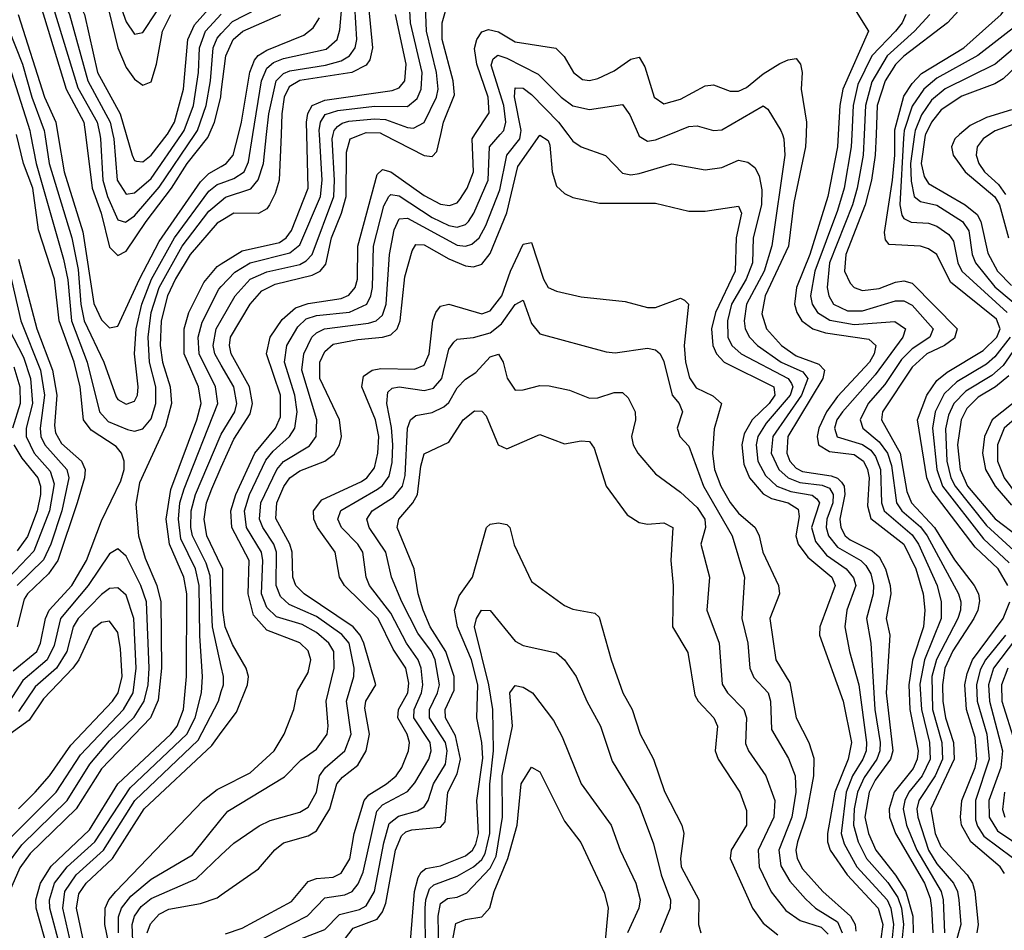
# Model space of a CAD drawing. Header units: inches. Extents: x 501365 to 657855, y 482276 to 547543.
# Tile 725 of 957: x 599513 to 601893, y 528076 to 530278. Entities that reach past the tile are written whole.
import ezdxf

# ---------------------------------------------------------------- set-up
doc = ezdxf.new("R2010")
doc.units = ezdxf.units.IN
doc.header["$MEASUREMENT"] = 0
for name, color, linetype in [('A5592', 7, 'Continuous'), ('A5593', 7, 'Continuous'), ('A6502', 7, 'Continuous'), ('A6503', 7, 'Continuous')]:
    doc.layers.add(name, color=color, linetype=linetype)

msp = doc.modelspace()

# ---------------------------------------------------------------- linework, layer by layer
at = {"layer": 'A5592', "color": 5}
for points, elevation in [([(599496.8, 528703.2), (599554, 528750), (599563.1, 528770), (599574.6, 528830), (599583.4, 528850), (599638.7, 528910), (599673.7, 528970), (599710, 529065.9), (599757.3, 529162.7), (599765.1, 529190), (599764.7, 529210), (599758.6, 529230), (599745.8, 529245.8), (599685.1, 529285.1), (599666.9, 529310), (599658.8, 529390), (599644, 529450), (599608.1, 529550), (599596.9, 529650), (599558.1, 529770), (599544, 529870), (599521.8, 529930), (599505.1, 530000)], 3120), ([(599538.9, 530000), (599552.2, 529930), (599618.4, 529698.4), (599628.6, 529648.5), (599637.5, 529550), (599675.6, 529450), (599705.2, 529330), (599726.3, 529306.3), (599773.4, 529286.6), (599790, 529283.3), (599810, 529288.8), (599830, 529312.7), (599841.9, 529350), (599841.4, 529390), (599826.7, 529450), (599823, 529510), (599830.7, 529570), (599849.7, 529630), (599905.4, 529730), (599970, 529814.7), (600000, 529840.1)], 3140), ([(599573.2, 530000), (599583.4, 529930), (599638.6, 529750), (599653.5, 529673.5), (599660.5, 529590), (599668.7, 529550), (599715.8, 529450), (599746.1, 529366.1), (599750, 529359.2), (599770, 529348.3), (599790, 529355.5), (599797.3, 529370), (599799.2, 529390), (599790, 529470), (599794.1, 529530), (599808, 529590), (599830.8, 529650), (599886.7, 529750), (599970, 529863.1), (599990, 529879), (600000, 529882.7)], 3160), ([(599604.6, 530000), (599619.7, 529910), (599665.1, 529765.1), (599691.7, 529591.7), (599710, 529551.9), (599730, 529532.5), (599750, 529536.8), (599801.8, 529650), (599850, 529741.1), (599950, 529885.8), (599970, 529905.6), (600000, 529923.1)], 3180), ([(599671.3, 530000), (599688, 529870), (599709.8, 529810), (599730, 529727.4), (599750, 529707.9), (599770, 529718.3), (599817.9, 529790), (599879.2, 529870), (599917.3, 529930), (599967.5, 529992.5), (599970.7, 530000)], 3220), ([(599706.1, 530000), (599708.2, 529990), (599713.6, 529890), (599725.1, 529850), (599750, 529794), (599768.2, 529788.2), (599790, 529803.8), (599850, 529872.9), (599935.9, 530000)], 3240), ([(599737.8, 530000), (599740, 529990), (599748.4, 529890), (599770, 529856.2), (599790, 529859.3), (599830, 529894), (599903.5, 530000)], 3260), ([(599770, 530000), (599784.1, 529950), (599790, 529937), (599795.3, 529935.3), (599810, 529933.8), (599830, 529950.4), (599869, 530000)], 3280), ([(600000, 529791.8), (599990, 529785.6), (599924.7, 529710), (599889, 529651), (599870, 529609.7), (599854.5, 529550), (599851.8, 529490), (599857.4, 529450), (599876.3, 529390), (599879.9, 529350), (599864.7, 529295.3), (599802.4, 529157.6), (599793.2, 529106.8), (599799.7, 529030), (599816.2, 528976.2), (599844.2, 528910), (599853.6, 528870), (599855, 528710), (599847.2, 528632.8), (599828.9, 528590), (599710, 528466.6), (599649, 528370), (599538.1, 528261.9), (599512.8, 528227.2), (599487.6, 528170)], 3120), ([(599469.7, 529750), (599515.1, 529550), (599563.1, 529430), (599572.9, 529370), (599561.8, 529290), (599563.8, 529270), (599573.1, 529250), (599626.2, 529190), (599631.2, 529170), (599614.3, 529090), (599588.1, 529010), (599570, 528971.8), (599506.8, 528910)], 3060), ([(599510, 529698.4), (599554.1, 529530), (599591.9, 529430), (599602, 529370), (599596.4, 529296.4), (599599.2, 529279.2), (599613.4, 529253.4), (599661.7, 529210), (599671.2, 529190), (599669.5, 529170), (599651.7, 529110), (599605, 528970), (599582.3, 528937.7), (599531.8, 528890), (599523.3, 528876.7), (599506.2, 528810)], 3080), ([(599580.7, 528030), (599552.6, 528130), (599551.6, 528150), (599562.8, 528190), (599588.8, 528231.2), (599680.9, 528319.1), (599750.1, 528430), (599878.1, 528550), (599893.4, 528570), (599908.3, 528610), (599915.5, 528690), (599916.5, 528890), (599909.4, 528930), (599874.5, 529010), (599866.3, 529070), (599878.2, 529141.8), (599940.8, 529310), (599951.6, 529350), (599944.7, 529390), (599909.8, 529470.2), (599909.8, 529530), (599921.7, 529570), (599957.3, 529642.7), (599990, 529680.8), (600000, 529687.1)], 3080), ([(599612.3, 528030), (599585, 528130), (599584.5, 528150), (599596.6, 528190), (599627.3, 528230), (599693.9, 528290), (599779.3, 528420.7), (599916.9, 528550), (599936.9, 528590), (599951.8, 528650), (599954.8, 528690), (599947.9, 528787.9), (599946.6, 528910), (599937.3, 528950), (599902.4, 529022.4), (599896.5, 529070), (599899.9, 529110), (599910, 529143.7), (599991.2, 529350), (599986.2, 529390), (599946.4, 529470), (599943.7, 529510), (599953.3, 529546.7), (599993.9, 529626.1), (600000, 529632.5)], 3060), ([(600000, 529442.7), (599984.2, 529470), (599980.1, 529490), (599987.7, 529530), (600000, 529551.6)], 3040), ([(599486.2, 529530), (599521.7, 529461.7), (599538.6, 529410), (599543.6, 529350), (599528.2, 529290), (599527.8, 529270), (599547.5, 529230), (599586, 529186), (599595.7, 529155.7), (599584.4, 529090), (599547, 528993), (599470, 528912.6)], 3040), ([(599498.6, 529438.6), (599512.7, 529390), (599514, 529350), (599495.4, 529290)], 3020), ([(600000, 528714.2), (599978.3, 528810), (599973.4, 528933.4), (599963.7, 528963.7), (599930, 529029.9), (599926.2, 529050), (599927.3, 529090), (599937.6, 529130), (599996.8, 529270), (600000, 529275.4)], 3040), ([(599498.2, 529250), (599517.7, 529217.7), (599556.1, 529170), (599563, 529150), (599563.1, 529130), (599554.4, 529090), (599531.6, 529028.4), (599506.8, 528993.2)], 3020), ([(600000, 528957), (599965.2, 529030), (599958.4, 529070), (599964.2, 529110), (599976.7, 529143.3), (600000, 529195.9)], 3020), ([(599478, 528230), (599517.3, 528282.7), (599626.9, 528390), (599681.9, 528478.1), (599730, 528534.3), (599788.9, 528591.1), (599813.2, 528630), (599822.9, 528670), (599825.5, 528710), (599818.8, 528870), (599805.5, 528910), (599770, 528981.1), (599750, 528998.5), (599730, 528986.7), (599677.8, 528910), (599611.2, 528830), (599595.5, 528764.5), (599578.7, 528730), (599520.2, 528679.8), (599487.9, 528630)], 3140), ([(599485.2, 528294.8), (599600.7, 528410), (599659.5, 528500.5), (599763.6, 528610), (599786.8, 528650), (599794.5, 528710), (599788.7, 528830), (599770, 528886.8), (599750, 528904.3), (599730, 528902.4), (599710, 528888.3), (599653.5, 528830), (599642.2, 528810), (599626.1, 528750), (599601.5, 528710), (599550, 528664.5), (599510, 528605.1)], 3160), ([(599510, 528369.8), (599550.2, 528410), (599584.7, 528450), (599636.3, 528523.7), (599736.5, 528630), (599750.2, 528650), (599759.9, 528690), (599756.6, 528756.6), (599750, 528796.5), (599730, 528823.6), (599710, 528820.5), (599690, 528805.1), (599655.6, 528730), (599641.2, 528710), (599570, 528635.7), (599535.6, 528584.4), (599488.5, 528550)], 3180), ([(599653.4, 527970), (599617, 528130), (599621.8, 528170), (599648.9, 528210), (599714.9, 528270), (599790.6, 528390), (599944.4, 528535.6), (599992.8, 528630), (600000, 528653.3)], 3040), ([(599683.4, 527970), (599649.5, 528130), (599655.7, 528164.3), (599673.6, 528190), (599737, 528250), (599813.7, 528370), (599977.2, 528522.8), (600000, 528554)], 3020), ([(599743.6, 527970), (599718.4, 528090), (599719.1, 528130), (599728.1, 528150), (599744.9, 528170), (599955.9, 528390), (599990, 528416.5), (600000, 528421.6)], 2980), ([(599751.8, 528070), (599751.4, 528108.6), (599758.5, 528130), (599781.1, 528158.9), (599830, 528199.7), (599930, 528258.7), (600000, 528345)], 2960), ([(599785.8, 528050), (599784.1, 528090), (599789.7, 528110.3), (599806.4, 528133.6), (599830, 528153.4), (599939.1, 528200.9), (600000, 528258.3)], 2940), ([(599821.1, 528070), (599828.5, 528091.5), (599850, 528115.4), (599873, 528127), (599950, 528140.9), (599990, 528154.9), (600000, 528161.9)], 2920)]:
    msp.add_lwpolyline(points, dxfattribs=dict(at, elevation=elevation))
at = {"layer": 'A5593', "color": 5}
for points, elevation in [([(599437.4, 531410), (599423.6, 531390), (599422.8, 531370), (599437.3, 531350), (599531.4, 531270), (599537.3, 531250), (599511.2, 531190), (599515.4, 531130), (599509.6, 531070), (599530, 530991.8), (599537.9, 530930), (599595.1, 530830), (599610.9, 530790), (599613.7, 530690), (599592.6, 530610), (599615.5, 530510), (599607.1, 530430), (599609.2, 530410), (599669.1, 530290), (599700.8, 530150), (599755.8, 530050), (599770, 530000)], 3280), ([(599454.6, 530934.6), (599520.8, 530850), (599554.3, 530790), (599562.6, 530750), (599557.2, 530690), (599528.7, 530630), (599526.5, 530610), (599555, 530510), (599548.6, 530430), (599550.8, 530410), (599592.8, 530310), (599653.3, 530113.3), (599699.7, 530030), (599706.1, 530000)], 3240), ([(599500.9, 530930), (599575.7, 530810), (599587.7, 530770), (599586.7, 530690), (599563.2, 530630), (599560.4, 530610), (599585.4, 530510), (599578.2, 530430), (599580.3, 530410), (599633.3, 530290), (599676.9, 530130), (599731.1, 530030), (599737.8, 530000)], 3260), ([(599489.7, 530610.3), (599514.1, 530550), (599524.2, 530510), (599517, 530410), (599563.5, 530310), (599625, 530110), (599667.4, 530030), (599671.3, 530000)], 3220), ([(599721.1, 530330), (599749.9, 530209.9), (599770, 530162), (599790, 530134.2), (599810, 530119.6), (599830, 530127.5), (599843.6, 530170), (599857.6, 530250), (599877.9, 530290)], 3320), ([(599742.2, 530350), (599770, 530272.9), (599790, 530242.4), (599810, 530246.9), (599843.3, 530296.6)], 3340), ([(599869, 530000), (599870, 530001.3), (599886.7, 530030), (599908.3, 530110), (599919.2, 530230), (599934.9, 530265.1), (599982.2, 530317.8), (600000, 530327.9)], 3280), ([(599470, 530294.6), (599519.4, 530170), (599541.8, 530090), (599571.7, 530010), (599573.2, 530000)], 3160), ([(599508.5, 530290), (599572.7, 530090), (599599.6, 530030), (599604.6, 530000)], 3180), ([(599903.5, 530000), (599910.4, 530010), (599932.4, 530070), (599945, 530150), (599947.5, 530210), (599962.1, 530250), (600000, 530291.2)], 3260), ([(599935.9, 530000), (599942.6, 530010), (599963, 530070), (599974.2, 530130), (599980.5, 530210), (599990, 530233.3), (600000, 530244.1)], 3240), ([(599486.8, 530166.8), (599537.1, 530010), (599538.9, 530000)], 3140), ([(599970.7, 530000), (599983.6, 530030), (599998.4, 530090), (600000, 530102.8)], 3220)]:
    msp.add_lwpolyline(points, dxfattribs=dict(at, elevation=elevation))
at = {"layer": 'A6502', "color": 5}
for points, elevation in [([(600000, 528345), (600015.7, 528364.3), (600152.7, 528447.3), (600192.6, 528487.4), (600230, 528514), (600255.8, 528550), (600258.4, 528570), (600253.2, 528630), (600273, 528710), (600271.7, 528750), (600260.2, 528770), (600230, 528795.9), (600195.1, 528815.1), (600133.7, 528833.7), (600110, 528856.7), (600097.5, 528890), (600100.6, 528970), (600097.4, 528990), (600060.6, 529050), (600055.7, 529090), (600068.1, 529130), (600107.5, 529212.5), (600125.1, 529234.9), (600164.7, 529270), (600177.7, 529290), (600183.1, 529330), (600177.4, 529370), (600153, 529450), (600158.2, 529490), (600184.8, 529535.2), (600205.5, 529554.5), (600230, 529562.8), (600310, 529570.4), (600351.6, 529590), (600361.8, 529610), (600365.5, 529630), (600367.8, 529730), (600392.7, 529827.3), (600404.8, 529850), (600410, 529854.7), (600430, 529851.9), (600510, 529799.8), (600550, 529780.1), (600570, 529776), (600590, 529782.4), (600597.4, 529790), (600610.3, 529809.7), (600644.7, 529890), (600648.5, 529970), (600674.3, 530000)], 2960), ([(600000, 529551.6), (600033.1, 529610), (600069.7, 529650), (600110, 529668.1), (600190, 529686.2), (600205.3, 529694.7), (600219.3, 529710), (600271.6, 529850), (600273.7, 529890), (600268.1, 529990), (600270.5, 530000)], 3040), ([(600000, 529687.1), (600050, 529718.5), (600140.8, 529739.2), (600156.8, 529750), (600170, 529768.1), (600210.3, 529870), (600206.7, 530000)], 3080), ([(600144.3, 530000), (600139.5, 529890), (600130, 529857.3), (600116.2, 529830), (600110, 529820.3), (600090, 529808.8), (600030, 529810.3), (600000, 529791.8)], 3120), ([(600000, 529882.7), (600030, 529893.9), (600055.1, 529910), (600065.6, 529934.4), (600076.1, 530000)], 3160), ([(600000, 528258.3), (600030, 528286.6), (600091.4, 528328.6), (600118.1, 528341.9), (600190, 528361.7), (600210, 528374), (600229.9, 528410), (600237.1, 528450), (600251, 528469), (600298.4, 528510), (600313.5, 528550), (600302.4, 528630), (600320.2, 528690), (600321.1, 528710), (600308.9, 528770), (600291.5, 528791.5), (600230, 528834.9), (600164.1, 528864.1), (600143.2, 528883.2), (600132.5, 528910), (600133.6, 528990), (600127.2, 529010), (600100, 529050), (600091.9, 529070), (600095.8, 529110), (600134, 529190), (600150.1, 529209.9), (600212.8, 529247.2), (600228.9, 529270), (600230.5, 529310), (600194.9, 529430), (600199.4, 529470), (600219, 529510), (600230, 529521), (600249.8, 529530.2), (600356.1, 529543.9), (600374.5, 529550), (600390, 529563.7), (600398.7, 529590), (600406.7, 529710), (600418.2, 529770), (600430, 529796.3), (600450, 529798), (600570, 529732.5), (600590, 529730.3), (600605.3, 529734.7), (600623.2, 529750), (600639.6, 529780.3), (600673.6, 529866.4), (600690.1, 529949.9), (600721.3, 529990), (600722.9, 530000)], 2940), ([(600000, 528421.6), (600070, 528457.2), (600127.9, 528510), (600152.3, 528550), (600174.9, 528610), (600184.5, 528655.5), (600210, 528699.7), (600216.6, 528730), (600210, 528752.2), (600190, 528771), (600110, 528802.2), (600077.9, 528837.9), (600065, 528890), (600067.1, 528970), (600025.6, 529050), (600022.8, 529090), (600035, 529130), (600080.9, 529230), (600130.6, 529290), (600142.7, 529317.3), (600142.7, 529370), (600108.9, 529470), (600118.1, 529510), (600147.4, 529552.6), (600179, 529581), (600210, 529591.6), (600290, 529603.6), (600308.4, 529611.6), (600323.4, 529630), (600329.4, 529650.6), (600330.3, 529730), (600376.7, 529903.3), (600390, 529915.6), (600410, 529909.5), (600490, 529852.4), (600530, 529831.8), (600551.7, 529828.3), (600570, 529835.2), (600576.9, 529843.1), (600594.4, 529870), (600609.7, 529910), (600606.4, 529990), (600612.9, 530000)], 2980), ([(600000, 529195.9), (600030, 529263.5), (600070, 529325.1), (600075.6, 529350), (600068.1, 529390), (600023.8, 529470), (600019.6, 529490), (600022.1, 529510), (600070, 529590.1), (600098.2, 529621.8), (600130, 529638.3), (600219.9, 529660.1), (600239.1, 529670), (600253, 529687), (600266, 529750), (600290.8, 529810), (600301.5, 529850), (600302.8, 529957.2), (600311.4, 529990), (600337.9, 530000)], 3020), ([(600000, 529632.5), (600033, 529667), (600070.1, 529689.9), (600166, 529714), (600190, 529733.1), (600239.6, 529850), (600243.5, 529890), (600237, 530000)], 3060), ([(600000, 529840.1), (600010, 529848.6), (600071.1, 529868.9), (600089.4, 529890.6), (600101.8, 529930), (600109.2, 530000)], 3140), ([(600000, 529923.1), (600012, 529930), (600028.7, 529950), (600041.4, 530000)], 3180), ([(600000, 528161.9), (600090, 528224.9), (600129.3, 528270.7), (600150, 528287.9), (600210, 528304.5), (600230, 528316.4), (600262.5, 528370), (600279.2, 528430), (600293.3, 528446.7), (600330, 528475.2), (600350.2, 528510), (600358.1, 528550), (600346.9, 528613.1), (600349.6, 528630.4), (600373.3, 528670), (600344.4, 528770), (600335.5, 528790), (600318.4, 528810), (600200.1, 528890), (600179.9, 528910), (600172.6, 528930), (600171, 528990), (600165.5, 529010), (600132, 529072), (600134.2, 529110), (600150.8, 529149.2), (600165.7, 529170), (600190, 529186.9), (600250.4, 529210), (600272.7, 529227.3), (600285.6, 529250), (600290.2, 529270), (600285.3, 529310), (600238.2, 529410), (600238, 529450), (600250, 529475.7), (600270, 529493), (600330, 529504.6), (600390, 529510), (600410, 529516.2), (600425.1, 529530), (600432.5, 529550), (600443.9, 529656.1), (600461.4, 529718.6), (600470, 529733.8), (600490, 529733), (600550, 529699.3), (600590, 529683), (600610, 529680.1), (600630, 529686.7), (600650, 529712.1), (600690, 529811), (600717.2, 529922.8), (600770, 529998.8), (600790, 529985.7), (600794, 529974), (600799.9, 529910), (600810, 529875.5), (600830, 529857.2), (600850, 529848.2), (600913.9, 529833.9), (601050, 529833.8), (601130, 529814.6), (601170, 529815.1), (601250, 529827.1), (601257.3, 529810), (601244.5, 529750), (601242.6, 529670), (601194.4, 529570), (601185.4, 529530), (601188.3, 529490), (601197.1, 529470), (601215.4, 529450), (601335.4, 529390), (601338.3, 529370), (601324.2, 529350), (601283.3, 529310), (601263.8, 529276.1), (601258.4, 529250), (601263, 529203), (601277.1, 529170), (601310, 529131.2), (601330, 529119.8), (601370, 529109.8), (601394.7, 529094.7), (601396.7, 529076.7), (601389.1, 529030), (601394.5, 529010), (601418.2, 528978.2), (601475.6, 528930), (601484.2, 528910), (601446.9, 528810), (601446.5, 528790), (601503.5, 528630), (601523.1, 528530), (601515.4, 528490), (601482.8, 528410), (601465.2, 528310), (601465.4, 528290), (601472, 528270), (601512.8, 528210), (601587.7, 528130), (601599.3, 528090), (601593.5, 528050)], 2920), ([(600391.4, 530000), (600490, 529949.2), (600510, 529947), (600521.1, 529958.9), (600530.4, 530000)], 3020), ([(600837.8, 530000), (600850, 529983.9), (600870, 529970.7), (600929.1, 529949.1), (600970, 529906.5), (600990, 529902.4), (601010, 529905.8), (601089, 529929), (601170, 529914.6), (601210, 529920.1), (601250, 529938.4), (601273.1, 529933.1), (601290, 529920.7), (601300, 529900.1), (601306.4, 529866.4), (601306.1, 529830), (601285.7, 529750), (601284.2, 529690), (601269.2, 529650), (601233.3, 529590), (601223.9, 529550), (601224.7, 529510), (601234.4, 529490), (601256.6, 529470), (601370.6, 529410.6), (601378.5, 529398.5), (601381.3, 529390), (601375.6, 529370), (601317.5, 529302.5), (601297.4, 529270), (601292.8, 529250), (601297.3, 529210), (601315.7, 529175.7), (601342.8, 529150), (601376.7, 529136.7), (601428.1, 529128.1), (601439.6, 529119.6), (601446.5, 529110), (601426.9, 529050), (601436.5, 529016.5), (601463.4, 528983.4), (601510.4, 528950), (601528.7, 528928.7), (601533.7, 528910), (601512.1, 528850), (601507.7, 528810), (601518.8, 528750), (601540.9, 528670), (601560, 528530), (601558.7, 528510), (601550.9, 528490), (601526.2, 528450), (601510.3, 528410), (601498.5, 528310), (601505.5, 528285.5), (601536.6, 528230), (601609.7, 528149.7), (601618.2, 528130), (601625.2, 528090), (601620.9, 528050)], 2940), ([(601008.4, 530000), (601010, 529996.3), (601030, 529984.4), (601050, 529986.9), (601082.5, 530000)], 2960), ([(601356.6, 530000), (601360.3, 529990), (601362.5, 529950), (601330.6, 529730.6), (601312.1, 529670), (601269.3, 529590), (601263.8, 529550), (601266.4, 529530), (601276.5, 529510), (601296.6, 529490), (601353.5, 529450), (601406.1, 529426.1), (601418.3, 529410), (601402.3, 529370), (601333.7, 529270), (601329.3, 529230), (601347.7, 529190), (601370, 529170), (601398.9, 529158.9), (601452.2, 529152.2), (601470, 529144.8), (601479.2, 529130), (601478.2, 529110), (601463.6, 529070), (601462.1, 529050), (601468, 529030), (601490, 529002.4), (601546.2, 528970), (601558.3, 528958.3), (601570, 528938.1), (601576.8, 528910), (601576, 528890), (601559.6, 528830), (601570.5, 528770), (601580.3, 528610), (601592.9, 528530), (601592.1, 528510), (601584.8, 528490), (601554.3, 528445.7), (601537.9, 528410), (601529.8, 528370), (601528.5, 528330), (601540, 528290), (601559.6, 528250), (601611.4, 528191.4), (601635.2, 528155.2), (601644.1, 528130), (601649.2, 528090), (601645.5, 528050)], 2960), ([(601413.8, 530000), (601412.5, 529970), (601384.2, 529835.8), (601371.2, 529730), (601314.9, 529610), (601306.7, 529566.7), (601318.3, 529530), (601354, 529490), (601390, 529465.2), (601444.8, 529444.8), (601458.2, 529430), (601453.8, 529410), (601369.9, 529270), (601366.9, 529230), (601374.8, 529210), (601390, 529193.6), (601405.1, 529185.2), (601474.6, 529174.6), (601489.5, 529169.5), (601499.6, 529159.6), (601505.8, 529150), (601507.7, 529130), (601495.2, 529070), (601497.3, 529050), (601508.5, 529030), (601520.5, 529020.5), (601573.2, 528993.2), (601590, 528979.3), (601605.8, 528950), (601616.8, 528910), (601618.3, 528890), (601607.7, 528830), (601615.8, 528790), (601607.7, 528650), (601623.4, 528510), (601618.1, 528490), (601581, 528439), (601565.8, 528410), (601555.5, 528350), (601564.6, 528310), (601582.2, 528270), (601630, 528209.6), (601655.1, 528170), (601671.4, 528110), (601672.5, 528070)], 2980), ([(601491.3, 530000), (601489.5, 529970), (601466.3, 529850), (601422.5, 529710), (601390.6, 529630), (601386, 529590), (601391, 529570), (601403.4, 529550), (601430.3, 529530.3), (601460.9, 529520.9), (601565, 529505), (601582, 529490), (601578.2, 529470), (601567.3, 529450), (601490, 529366.8), (601463.1, 529330), (601444.7, 529290), (601440.6, 529270), (601443.5, 529250), (601470, 529234.1), (601530, 529226.3), (601552.2, 529210), (601562.3, 529190), (601565.8, 529170), (601562.2, 529102.2), (601570, 529071.9), (601649.8, 529009.8), (601679.3, 528950), (601697.1, 528890), (601700.4, 528850), (601697.6, 528810), (601670.7, 528729.3), (601662, 528670), (601664.9, 528610), (601684.3, 528510), (601682.5, 528490), (601672.7, 528467.3), (601626.5, 528410), (601614.5, 528370), (601615.6, 528350), (601629.5, 528310), (601699.6, 528190), (601713.5, 528153.5), (601717.1, 528130), (601719.9, 528070)], 3020), ([(601524.3, 530000), (601522.7, 529970), (601505.6, 529870), (601490, 529816.3), (601434.7, 529670), (601424.6, 529610), (601428.5, 529590), (601441.5, 529570), (601471.5, 529551.5), (601530, 529540.9), (601628, 529548), (601653.8, 529530), (601647.2, 529510), (601580.6, 529419.4), (601501.5, 529330), (601488.1, 529310), (601482.3, 529290), (601488.9, 529268.9), (601550, 529250.7), (601570, 529236.6), (601581.6, 529221.6), (601593.5, 529190), (601595.8, 529110), (601602.3, 529090), (601670, 529032), (601685.6, 529010), (601730.2, 528910), (601740.5, 528870), (601740.6, 528830), (601699.6, 528730), (601689, 528671), (601692.5, 528610), (601712.1, 528530), (601713.9, 528490), (601694.7, 528450), (601662.3, 528410), (601652.1, 528390), (601648.3, 528370), (601656.3, 528330), (601681.5, 528270), (601740.6, 528170), (601744.9, 528150), (601748.1, 528070)], 3040), ([(601554.1, 530000), (601551.7, 529950), (601537.4, 529870), (601526.3, 529830), (601470.2, 529690), (601464.3, 529630), (601468.3, 529610), (601480.2, 529590), (601514.1, 529574.1), (601550, 529573.9), (601630, 529598.2), (601650, 529598.4), (601670, 529587.3), (601720.9, 529530), (601712.6, 529510), (601670, 529482), (601644, 529456), (601604, 529396), (601563.9, 529350), (601544.7, 529310), (601551, 529290), (601590, 529257.3), (601610.8, 529230), (601619.8, 529199.8), (601632.2, 529110), (601645.1, 529090), (601690, 529051.5), (601706.5, 529030), (601782, 528890), (601788, 528870), (601787.3, 528850), (601780.4, 528830), (601728.8, 528731.2), (601717.8, 528690), (601719.6, 528610), (601741.7, 528530), (601743.5, 528490), (601725.8, 528450), (601686.1, 528390), (601681.6, 528370), (601683.7, 528350), (601709.5, 528270), (601730, 528236.8), (601770.3, 528190), (601779.8, 528170), (601782.6, 528150), (601787.8, 528090), (601762.4, 527997.6)], 3060), ([(601582.9, 530000), (601581, 529950), (601571.7, 529890), (601556.4, 529830), (601509.7, 529710), (601506.8, 529670), (601520.5, 529640.5), (601530, 529630), (601550, 529622.6), (601590, 529627.6), (601630, 529643.4), (601650, 529646.1), (601670, 529641.1), (601778.8, 529530), (601772.5, 529507.5), (601748, 529490), (601705.3, 529470), (601670, 529437.5), (601598.4, 529330), (601595.8, 529310), (601640.8, 529230), (601657, 529137), (601668.6, 529110), (601724.4, 529050), (601772.1, 528972), (601820, 528910), (601830.7, 528890), (601832.9, 528872.9), (601829, 528850), (601819.4, 528830), (601768.2, 528751.8), (601749.3, 528710), (601743.6, 528670), (601744.3, 528630), (601751, 528590), (601770, 528530), (601771.8, 528490), (601715, 528370), (601725.5, 528310), (601739.1, 528279.1), (601802.9, 528210), (601815.9, 528190), (601821.8, 528170), (601829.6, 528090), (601826.1, 528070)], 3080), ([(601901.8, 528910), (601878.1, 528950), (601822.3, 529002.3), (601718.3, 529138.3), (601705.9, 529170), (601683.2, 529310), (601705.7, 529370), (601730, 529405.3), (601754.6, 529425.4), (601842.2, 529477.8), (601875, 529510), (601882.8, 529530), (601874.1, 529554), (601763, 529643), (601729.7, 529709.7), (601710, 529723.5), (601690, 529730.1), (601614.6, 529734.6), (601605.3, 529745.3), (601603.6, 529763.6), (601622.4, 529890), (601628.3, 529950), (601628.3, 530000)], 3120), ([(601649.7, 530000), (601648.9, 529991.1), (601640.4, 529830), (601645.1, 529805.1), (601650, 529797.2), (601668.1, 529788.1), (601710, 529786.1), (601730, 529778.4), (601758.5, 529758.5), (601770, 529742.5), (601780.6, 529690), (601790, 529670), (601899.5, 529570)], 3140), ([(601675.7, 530000), (601666.3, 529930), (601667.4, 529887.4), (601674.7, 529850), (601690, 529837.8), (601730, 529829.4), (601791.7, 529790), (601807, 529767), (601815.5, 529710), (601823.4, 529690), (601870, 529631.7), (601943.9, 529570)], 3160), ([(601702.2, 530000), (601701.5, 529998.5), (601691.9, 529930), (601698.9, 529898.9), (601710, 529881.9), (601798.1, 529830), (601827.1, 529807.1), (601836, 529790), (601853, 529713), (601876.4, 529670), (601910, 529634.7)], 3180), ([(601784.9, 530000), (601773.3, 529990), (601765.5, 529970), (601769.5, 529950), (601798.6, 529910), (601870, 529849.6), (601880.9, 529830), (601902.8, 529750)], 3220), ([(601856.9, 530000), (601841.5, 529990), (601827.7, 529970), (601825, 529950), (601831.2, 529930), (601845.2, 529910), (601878.9, 529878.9), (601895.4, 529855.4)], 3240), ([(600010, 528067.4), (600050, 528081.7), (600170, 528145.8), (600210, 528193.9), (600230, 528201.2), (600270, 528204.8), (600290, 528214.2), (600310.9, 528249.1), (600321.3, 528310), (600345, 528390), (600356.7, 528403.3), (600399.6, 528430), (600422.6, 528450), (600436.4, 528470), (600452.3, 528510), (600455.1, 528530), (600449.5, 528550), (600426.7, 528590), (600428.6, 528610), (600450.8, 528650), (600453.4, 528673.4), (600445.7, 528710), (600415.5, 528755.5), (600379.4, 528830), (600297.5, 528910), (600285.8, 528930), (600275.6, 528990), (600232.6, 529050), (600223.5, 529070), (600222.8, 529090), (600243.1, 529116.9), (600338.7, 529161.3), (600351.8, 529170), (600370, 529194.2), (600378.6, 529230), (600380.4, 529270), (600372.7, 529310), (600339.3, 529390), (600344.1, 529415.9), (600364.7, 529430), (600385.5, 529434.5), (600467.1, 529432.9), (600490, 529442.6), (600502.2, 529470), (600511.7, 529550), (600518.4, 529570), (600530, 529585.1), (600550, 529590.1), (600630, 529566.7), (600650, 529573.6), (600677.9, 529610), (600698.7, 529670), (600730, 529735.1), (600750, 529739.2), (600778.5, 529650), (600790, 529630.1), (600810, 529621.2), (600870, 529607.4), (600976.1, 529596.1), (601030, 529582.1), (601050, 529581.9), (601110, 529604.5), (601119.8, 529599.8), (601129.7, 529589.7), (601119.3, 529490), (601122.3, 529450), (601132, 529412), (601148, 529388), (601188, 529368), (601208.9, 529350), (601191.6, 529288.4), (601187.4, 529230), (601192.1, 529190), (601207.3, 529150), (601230.4, 529110.4), (601250, 529084.6), (601290.8, 529050), (601300.2, 529030), (601308.9, 528990), (601347.3, 528910), (601349.2, 528890), (601326.3, 528830), (601340.2, 528730), (601374.6, 528674.6), (601390, 528590.1), (601420.1, 528530), (601432.4, 528492.4), (601431.6, 528450), (601413.4, 528350), (601393.1, 528290), (601389.2, 528270), (601392, 528250), (601405.1, 528225.1), (601454.5, 528170), (601520.9, 528110), (601532.5, 528090), (601533.7, 528073.7)], 2880), ([(600070, 528040.3), (600208.5, 528111.5), (600250, 528154.5), (600298.3, 528161.7), (600316.1, 528170), (600331.1, 528188.9), (600343.1, 528216.9), (600375.7, 528364.3), (600390, 528379.3), (600450, 528411.7), (600467.5, 528432.5), (600501.7, 528490), (600507.4, 528510), (600504.5, 528530), (600465.4, 528590), (600466, 528610), (600484.2, 528650), (600486.9, 528670), (600483.3, 528710), (600476.1, 528730), (600447.6, 528770), (600410, 528842.9), (600358.5, 528910), (600350.2, 528930), (600342.1, 528990), (600329.9, 529010), (600290.3, 529050), (600281.4, 529070), (600288.9, 529091.1), (600377.7, 529142.3), (600390, 529151.6), (600405.5, 529174.5), (600413.1, 529206.9), (600414.6, 529250), (600411.8, 529291.8), (600400, 529350), (600402.7, 529377.3), (600413, 529387), (600429.7, 529390.3), (600490, 529381), (600513.2, 529386.8), (600533.1, 529410), (600550, 529481.1), (600561.8, 529498.2), (600570, 529505.1), (600610, 529509), (600650, 529521), (600677.5, 529542.5), (600710, 529589.5), (600730, 529599.7), (600750, 529543.2), (600770, 529518.5), (600930, 529474.4), (600952.2, 529472.2), (601030, 529483.8), (601050, 529479.6), (601060.6, 529470), (601070, 529451.3), (601090.3, 529370.3), (601107.2, 529350), (601115, 529330), (601102, 529290), (601108.8, 529270), (601130, 529246.8), (601165.3, 529150), (601235.2, 529030), (601264.7, 528930), (601258, 528830), (601272.6, 528770), (601277.9, 528710), (601287, 528687), (601321.7, 528650), (601327.9, 528630), (601330, 528561.3), (601371.4, 528491.4), (601387.4, 528450), (601388.7, 528410), (601379.2, 528350), (601348.2, 528270), (601352.4, 528232.4), (601374.6, 528194.6), (601411.9, 528151.9), (601436.4, 528130), (601490, 528096.8), (601501.3, 528070)], 2860), ([(601951.4, 529530), (601890, 529442), (601862.4, 529417.6), (601800.2, 529379.8), (601771.2, 529350), (601758.1, 529321.9), (601751.1, 529288.9), (601754.3, 529210), (601764, 529170), (601774.1, 529150), (601850, 529054.6), (601925.9, 528985.9)], 3160), ([(601906.8, 529510), (601870, 529462.6), (601850, 529444.5), (601778, 529402), (601747.2, 529372.8), (601725.4, 529330), (601719, 529290), (601729.9, 529190), (601743.5, 529150), (601842.4, 529022.4), (601904.9, 528964.9)], 3140), ([(600190, 528055.1), (600250, 528077.8), (600285.6, 528114.4), (600333.8, 528126.2), (600350, 528135.6), (600370.1, 528170), (600392.6, 528287.4), (600406, 528334), (600428, 528352), (600474.6, 528365.4), (600490, 528374.4), (600499.8, 528390), (600512.8, 528430), (600541.8, 528478.2), (600546.3, 528510), (600541.8, 528530), (600503.2, 528590), (600503.2, 528610), (600522.9, 528650), (600527.8, 528670), (600517.2, 528730), (600508, 528750), (600474.8, 528794.8), (600436.5, 528870), (600411.5, 528930), (600397.6, 528990), (600357.5, 529050), (600351.5, 529070), (600364.7, 529090), (600416.6, 529123.4), (600437.8, 529150), (600444.5, 529175.5), (600450, 529290), (600457.4, 529310), (600470, 529320.5), (600510, 529328.1), (600538.1, 529341.9), (600550, 529352.3), (600570, 529387.6), (600590, 529408.8), (600614.9, 529425.1), (600650, 529462.8), (600670, 529469.4), (600681.2, 529450), (600690.8, 529410.8), (600710, 529382.2), (600730, 529382.6), (600770, 529393.4), (600792.5, 529392.5), (600841.7, 529381.7), (600890, 529362.6), (600910, 529363.6), (600950, 529376.3), (600970, 529376), (600983.3, 529363.3), (601000.1, 529330), (601001.2, 529310), (600991.6, 529270), (600995.7, 529250), (601007, 529230), (601050, 529179.4), (601110, 529135.7), (601150, 529098.3), (601168.7, 529070), (601170.3, 529049.7), (601159.3, 529010), (601180.1, 528930), (601173.5, 528850), (601203.9, 528770), (601211, 528671), (601223.6, 528650), (601263.1, 528610), (601269.4, 528590), (601267.6, 528527.6), (601274.3, 528510), (601316, 528450), (601337.9, 528390), (601336.1, 528350), (601298.2, 528270), (601300.6, 528230), (601329.2, 528169.2), (601364.4, 528124.4), (601399.5, 528099.5), (601450, 528083.7), (601467.2, 528067.2)], 2840), ([(600000, 529275.4), (600032.4, 529330), (600037.5, 529350), (600030.5, 529390), (600000, 529442.7)], 3040), ([(601903.5, 529416.5), (601872, 529390), (601830, 529364.9), (601802.3, 529337.7), (601788.3, 529310), (601779.9, 529250), (601786.4, 529190), (601804.1, 529150), (601871.2, 529071.2), (601927.8, 529027.8)], 3180), ([(601934, 529366), (601863.3, 529310), (601844.8, 529270), (601840, 529230), (601847.5, 529190), (601870.7, 529150), (601910, 529103.8)], 3220), ([(600290, 528043.4), (600318.8, 528081.2), (600376.7, 528103.3), (600390, 528120.5), (600398, 528142), (600420.8, 528270), (600435.4, 528304.6), (600445.8, 528314.2), (600460.9, 528319.1), (600530, 528325.4), (600541.3, 528338.8), (600547.2, 528410), (600570, 528454.8), (600578.4, 528490), (600566.4, 528546.4), (600541.9, 528590), (600540.9, 528610), (600562.9, 528657.1), (600563.3, 528690), (600542.4, 528750), (600504.8, 528810), (600487.9, 528850), (600475.8, 528890), (600466, 528950), (600425.1, 529050), (600428.8, 529070), (600463.2, 529110), (600474.3, 529130), (600482, 529198), (600490, 529227.8), (600550, 529256.6), (600584.7, 529310), (600612.4, 529332.4), (600630, 529331.6), (600640.2, 529320.2), (600669.1, 529250), (600690, 529240.4), (600770, 529274.8), (600830, 529252.6), (600870, 529259.3), (600890, 529257.8), (600901.5, 529241.5), (600930.1, 529150.1), (600980.8, 529080.8), (601010, 529062.4), (601030, 529058.2), (601070, 529061), (601091.6, 529050), (601086.6, 528970), (601092.3, 528910), (601090.6, 528810), (601127.8, 528747.8), (601144.9, 528644.9), (601152.8, 528630), (601190.6, 528590), (601199.4, 528570), (601193.8, 528510), (601201, 528490), (601253.8, 528410), (601270, 528366), (601269.3, 528330), (601232.2, 528270), (601230.1, 528250), (601284.1, 528130), (601310, 528093.5), (601345.5, 528065.6)], 2820), ([(601955.4, 529344.6), (601892.4, 529290), (601876.6, 529250), (601876.3, 529210), (601892.6, 529170), (601922.7, 529130)], 3240), ([(600457.5, 528050), (600466.8, 528170), (600475.8, 528204.2), (600483.5, 528216.5), (600494.8, 528225.2), (600530, 528232.1), (600590, 528256.3), (600607.4, 528270), (600615.6, 528284.4), (600621.7, 528310), (600617.3, 528390), (600632.6, 528492.6), (600630, 528530), (600617.9, 528590), (600620, 528670), (600604.5, 528730), (600570.9, 528810), (600564, 528850), (600574.8, 528885.2), (600607.6, 528930), (600641.1, 529050), (600650, 529057.7), (600670, 529061.1), (600690, 529057.5), (600697.2, 529050), (600708.3, 529008.3), (600750, 528919.6), (600830, 528861.5), (600850, 528852.5), (600903.2, 528843.2), (600913.6, 528833.6), (600942.2, 528730), (600970.4, 528650.4), (600993.1, 528610), (601012.9, 528550), (601044.8, 528490), (601071.7, 528411.7), (601113.4, 528330), (601117.9, 528310), (601110.3, 528250), (601111.9, 528230), (601154.7, 528150), (601153.8, 528090), (601159.6, 528070)], 2780), ([(600000, 528554), (600036.3, 528603.7), (600063.3, 528670), (600065.6, 528690), (600059.9, 528710), (600027, 528767), (600009.6, 528809.6), (600003.6, 528850), (600003.4, 528950), (600000, 528957)], 3020), ([(601893.3, 528213.3), (601883, 528230), (601812.3, 528290), (601789.5, 528330), (601786.7, 528350), (601790.4, 528390), (601822.8, 528470), (601826.8, 528490), (601822.2, 528542.2), (601801.2, 528610), (601797.8, 528670), (601802.8, 528697.2), (601816.2, 528730), (601890.2, 528830), (601906.1, 528870)], 3120), ([(600494, 528030), (600492.9, 528130), (600494.4, 528150), (600503.6, 528176.4), (600513.8, 528186.2), (600570, 528206.9), (600610, 528229.8), (600630, 528247.6), (600638.1, 528261.9), (600648.8, 528310), (600649.4, 528429.4), (600658.3, 528510), (600656.3, 528610), (600646.5, 528670), (600612.1, 528810), (600616.7, 528830), (600629.2, 528850), (600650, 528849.4), (600710, 528775.4), (600730, 528764.6), (600810, 528747.2), (600830, 528730.2), (600858, 528690), (600883.8, 528630), (600916.8, 528570), (600944.8, 528484.8), (601010, 528378), (601044.9, 528284.9), (601063.1, 528210), (601085.7, 528150), (601084.8, 528130), (601060.8, 528070)], 2760), ([(601895.9, 528790), (601847.2, 528730), (601834.5, 528705.5), (601825.9, 528670), (601826.9, 528630), (601850.5, 528550), (601856.7, 528490), (601823.2, 528390), (601823.4, 528343.4), (601827.8, 528327.8), (601843.4, 528303.4), (601912.4, 528252.4)], 3140), ([(601920.3, 528779.7), (601866.9, 528710), (601854.8, 528670), (601856.9, 528630), (601888.6, 528510), (601884.8, 528470), (601855.3, 528390), (601856.3, 528350), (601876.5, 528316.5), (601945.9, 528270)], 3160), ([(600000, 528653.3), (600005.1, 528670), (600005.5, 528690), (600000, 528714.2)], 3040), ([(601901.7, 528710), (601885.9, 528670), (601886.7, 528630), (601918.1, 528530)], 3180), ([(600526, 528030), (600524.4, 528110), (600530, 528140.9), (600546.7, 528153.2), (600570, 528156.6), (600593.2, 528166.8), (600650, 528226.3), (600664.6, 528255.4), (600679.4, 528350), (600678.9, 528450), (600703.7, 528570), (600697.1, 528650), (600710, 528668), (600730, 528663.6), (600751.9, 528650), (600803.2, 528583.2), (600823.7, 528543.8), (600869.6, 528430), (600942.5, 528330), (600964, 528270), (601001.7, 528190), (601012.3, 528150), (601009.7, 528130), (600982, 528070)], 2740), ([(600547.2, 527990), (600567.3, 528092.7), (600590, 528102.1), (600630, 528108.5), (600649.1, 528130.9), (600659.3, 528170), (600692.5, 528250), (600715.2, 528330), (600724.7, 528430), (600750, 528470.2), (600770, 528459.2), (600830, 528340.1), (600868.8, 528288.8), (600926.2, 528166.2), (600935.4, 528130), (600926.2, 528033.8)], 2720), ([(601893.6, 528410), (601888.4, 528368.5), (601894.3, 528350)], 3180)]:
    msp.add_lwpolyline(points, dxfattribs=dict(at, elevation=elevation))
at = {"layer": 'A6503', "color": 5}
for points, elevation in [([(600076.1, 530000), (600097, 530130), (600110, 530160.5), (600125.9, 530174.1), (600150, 530183.7), (600253.6, 530206.4), (600280.4, 530230), (600286.7, 530253.3), (600301.8, 530430)], 3160), ([(601628.3, 530000), (601628.2, 530011.8), (601650, 530093.1), (601670, 530123.5), (601692.7, 530147.3), (601795.3, 530210), (601885.2, 530290), (601944.5, 530370)], 3120), ([(600237, 530000), (600236.4, 530010), (600240.1, 530030), (600251.4, 530048.6), (600281.7, 530058.3), (600370, 530069), (600450, 530068.2), (600473.2, 530086.8), (600483.4, 530110), (600485.3, 530150), (600457.6, 530270), (600453.8, 530330)], 3060), ([(601809.4, 530330), (601755.7, 530270), (601650, 530189.6), (601630, 530169.2), (601604.8, 530130), (601585.6, 530070), (601582.9, 530000)], 3080), ([(600000, 530244.1), (600026.8, 530273.2), (600119.3, 530320.7)], 3240), ([(600109.2, 530000), (600114.5, 530050), (600132.6, 530130), (600150, 530147.7), (600165.6, 530154.4), (600252.2, 530167.8), (600290, 530178.3), (600310.2, 530190), (600323.5, 530210), (600327.6, 530230), (600323, 530310)], 3140), ([(600355.5, 530310), (600365.8, 530210), (600359.2, 530180.8), (600350, 530168), (600315.7, 530150), (600190, 530130.5), (600164.4, 530115.6), (600152.1, 530090), (600146.5, 530050), (600144.3, 530000)], 3120), ([(600270.5, 530000), (600272.8, 530010), (600280.7, 530019.3), (600292.1, 530027.9), (600308, 530032), (600370, 530038.3), (600396.8, 530036.8), (600450, 530016.7), (600464.5, 530015.5), (600490.7, 530029.3), (600520.2, 530090), (600524.2, 530110), (600520.1, 530150), (600495.8, 530250), (600493.8, 530310)], 3040), ([(601526.4, 530310), (601564.2, 530250), (601502.4, 530110), (601495.6, 530070), (601491.3, 530000)], 3020), ([(600000, 530102.8), (600010.8, 530190), (600028.4, 530230), (600052.2, 530250), (600144, 530290)], 3220), ([(600041.4, 530000), (600049, 530030), (600069, 530151), (600080.3, 530179.7), (600088.9, 530191.1), (600110, 530204.4), (600199.6, 530240.4), (600222, 530258), (600237.7, 530282.3)], 3180), ([(600206.7, 530000), (600205.8, 530030), (600208.8, 530051.2), (600219.3, 530070), (600250, 530083.5), (600413.4, 530106.6), (600430, 530113.3), (600444, 530130), (600446.9, 530170), (600421.3, 530290)], 3080), ([(600530.4, 530000), (600537.2, 530030), (600563.6, 530096.4), (600560.6, 530130), (600534.2, 530230), (600533.7, 530270), (600541.7, 530298.4)], 3020), ([(601654.7, 530290), (601645.9, 530270), (601630, 530250), (601572.9, 530190), (601539, 530121), (601527.8, 530070), (601524.3, 530000)], 3040), ([(601713.2, 530290), (601676.2, 530250), (601609.7, 530190.3), (601572.5, 530127.5), (601557.4, 530070), (601554.1, 530000)], 3060), ([(601930, 530268.9), (601829.1, 530190.9), (601730, 530136), (601698.3, 530110), (601670, 530068.4), (601650.5, 530010), (601649.7, 530000)], 3140), ([(600612.9, 530000), (600647.3, 530052.7), (600645.2, 530090), (600617.5, 530170), (600611.9, 530208.1), (600617.8, 530230), (600630, 530248.1), (600645.8, 530254.2), (600670, 530248.5), (600710, 530223.8), (600808.7, 530208.7), (600828.9, 530188.9), (600851.8, 530150), (600873.5, 530133.5), (600890, 530130.9), (600910, 530135.7), (600950, 530154.1), (600990, 530182), (601010, 530187.5), (601024.1, 530164.1), (601046.5, 530090), (601070, 530074.6), (601110, 530085.3), (601170, 530118), (601190, 530120.1), (601230, 530104.8), (601250, 530104.6), (601270, 530113.8), (601310, 530146.9), (601350, 530171.5), (601370, 530181), (601390, 530183.8), (601400.5, 530170), (601404, 530150), (601401.6, 530110), (601415.1, 530030), (601413.8, 530000)], 2980), ([(601950, 530236.9), (601871, 530170), (601750, 530110.2), (601716.6, 530083.4), (601692.5, 530047.5), (601677.1, 530010), (601675.7, 530000)], 3160), ([(601970, 530210.2), (601890, 530134.4), (601870, 530122.3), (601790, 530092.5), (601740.3, 530059.7), (601716.5, 530030), (601702.2, 530000)], 3180), ([(600674.3, 530000), (600682.9, 530010), (600687.8, 530030), (600683, 530070), (600652.4, 530167.6), (600657, 530183), (600668.4, 530191.6), (600690, 530184.9), (600766.3, 530146.3), (600821.5, 530090), (600850, 530069.7), (600890, 530060.6), (600970, 530072.5), (600987.8, 530047.8), (601008.4, 530000)], 2960), ([(600722.9, 530000), (600724.6, 530010), (600708.5, 530091.5), (600710, 530113.1), (600730, 530112), (600750, 530096.7), (600815, 530030), (600837.8, 530000)], 2940), ([(601082.5, 530000), (601130, 530019.2), (601150, 530021), (601190, 530009.6), (601210, 530011.4), (601310, 530069.5), (601321.5, 530061.5), (601352.9, 530010), (601356.6, 530000)], 2960), ([(601910, 530059.7), (601850, 530041.4), (601810, 530021.8), (601784.9, 530000)], 3220), ([(601929.9, 530030.1), (601870.9, 530009.1), (601856.9, 530000)], 3240), ([(600337.9, 530000), (600350, 530004.6), (600383.9, 530003.9), (600391.4, 530000)], 3020)]:
    msp.add_lwpolyline(points, dxfattribs=dict(at, elevation=elevation))

doc.saveas('drawing.dxf')
